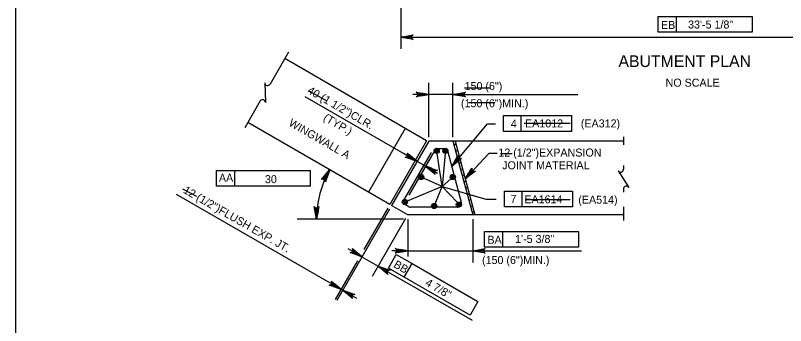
# Model space of a CAD drawing. Extents: x 179 to 454, y -271 to 54.
# Drawn here: x 245.5 to 257.05, y -34.28 to -29.63 of the extents above; entities that cross this region are included whole.
import ezdxf

# ---------------------------------------------------------------- set-up
doc = ezdxf.new("R2010")
doc.units = 0
for name, color, linetype in [('Level 1', 7, 'Continuous'), ('Level 10', 7, 'Continuous'), ('Level 3', 7, 'Continuous'), ('Level 4', 7, 'Continuous'), ('Level 41', 7, 'Continuous'), ('Level 5', 7, 'Continuous')]:
    doc.layers.add(name, color=color, linetype=linetype)

msp = doc.modelspace()

# ---------------------------------------------------------------- linework, layer by layer
at = {"layer": 'Level 1'}
msp.add_lwpolyline([(245.497, -43.25), (276.997, -43.25), (276.997, -22.75), (245.497, -22.75)], close=True, dxfattribs=at)
at = {"layer": 'Level 10'}
for p, q in [((251.664, -31.506), (249.535, -30.276)), ((251.11, -32.465), (248.981, -31.235)), ((251.344, -31.321), (250.791, -32.28)), ((251.664, -31.506), (251.11, -32.465)), ((251.695, -31.513), (251.137, -32.48)), ((254.615, -31.513), (251.695, -31.513)), ((252.058, -31.513), (252.354, -32.62)), ((252.089, -31.513), (252.386, -32.62)), ((252.102, -31.558), (252.074, -31.574)), ((252.126, -31.65), (252.099, -31.666)), ((252.151, -31.743), (252.123, -31.759)), ((252.176, -31.835), (252.148, -31.851)), ((252.2, -31.927), (252.173, -31.943)), ((252.225, -32.019), (252.198, -32.035)), ((252.25, -32.112), (252.222, -32.128)), ((252.275, -32.204), (252.247, -32.22)), ((252.299, -32.296), (252.272, -32.312)), ((252.324, -32.389), (252.296, -32.404)), ((251.38, -32.62), (251.137, -32.48)), ((252.349, -32.481), (252.321, -32.497)), ((254.615, -32.62), (251.38, -32.62)), ((252.373, -32.573), (252.346, -32.589))]:
    msp.add_line(p, q, dxfattribs=at)
at = {"layer": 'Level 3'}
for p, q in [((251.275, -28.18), (251.275, -30.129)), ((255.134, -29.643), (255.408, -29.643)), ((255.134, -29.879), (255.134, -29.643)), ((255.408, -29.879), (255.408, -29.643)), ((255.408, -29.643), (256.546, -29.643)), ((256.546, -29.643), (256.546, -29.879)), ((256.546, -29.879), (255.134, -29.879)), ((251.275, -29.952), (260.405, -29.952)), ((251.695, -31.451), (251.695, -30.637)), ((252.058, -31.451), (252.058, -30.637)), ((251.695, -30.814), (251.459, -30.814)), ((252.058, -30.814), (251.695, -30.814)), ((252.058, -30.814), (253.929, -30.814)), ((251.316, -31.698), (249.844, -30.848)), ((252.817, -31.13), (253.838, -31.13)), ((252.817, -31.366), (252.817, -31.13)), ((253.081, -31.366), (253.081, -31.13)), ((253.838, -31.13), (253.838, -31.366)), ((252.04, -31.894), (252.576, -31.253)), ((252.576, -31.253), (252.694, -31.253)), ((253.838, -31.366), (252.817, -31.366)), ((251.52, -31.816), (251.316, -31.698)), ((251.896, -32.195), (251.82, -31.697)), ((251.942, -31.697), (251.896, -32.195)), ((252.24, -32.076), (252.602, -31.695)), ((252.602, -31.695), (252.72, -31.695)), ((251.511, -31.833), (251.432, -31.969)), ((251.62, -31.873), (251.52, -31.816)), ((248.512, -31.953), (248.786, -31.953)), ((248.512, -32.189), (248.512, -31.953)), ((248.786, -32.189), (248.786, -31.953)), ((248.786, -31.953), (249.924, -31.953)), ((249.924, -32.189), (249.924, -31.953)), ((251.611, -31.89), (251.532, -32.027)), ((251.647, -31.889), (251.825, -31.992)), ((251.896, -32.195), (251.617, -32.067)), ((252.028, -32.076), (251.896, -32.195)), ((249.924, -32.189), (248.512, -32.189)), ((251.896, -32.195), (251.372, -32.412)), ((251.794, -32.452), (251.896, -32.195)), ((251.896, -32.195), (252.55, -32.385)), ((252.125, -32.433), (251.896, -32.195)), ((250.175, -33.616), (247.914, -32.311)), ((252.831, -32.263), (253.852, -32.263)), ((252.831, -32.499), (252.831, -32.263)), ((253.094, -32.499), (253.094, -32.263)), ((253.852, -32.263), (253.852, -32.499)), ((252.55, -32.385), (252.707, -32.385)), ((251.106, -32.533), (250.318, -33.903)), ((251.08, -32.518), (250.722, -33.138)), ((253.852, -32.499), (252.831, -32.499)), ((251.319, -32.682), (249.723, -32.682)), ((251.349, -32.674), (250.849, -33.541)), ((251.38, -32.682), (251.38, -33.241)), ((252.354, -32.682), (252.354, -33.333)), ((252.531, -33.103), (252.531, -32.867)), ((252.531, -32.867), (252.804, -32.867)), ((252.804, -33.103), (252.804, -32.867)), ((252.804, -32.867), (253.943, -32.867)), ((253.943, -32.867), (253.943, -33.103)), ((250.592, -33.188), (250.489, -33.129)), ((253.943, -33.103), (252.531, -33.103)), ((250.694, -33.247), (250.937, -33.388)), ((251.091, -33.416), (251.209, -33.212)), ((251.262, -33.156), (251.144, -33.156)), ((251.209, -33.212), (251.446, -33.349)), ((251.38, -33.156), (252.354, -33.156)), ((252.472, -33.156), (252.59, -33.156)), ((252.59, -33.156), (253.985, -33.156)), ((250.625, -33.307), (250.291, -33.888)), ((251.328, -33.553), (251.446, -33.349)), ((251.446, -33.349), (252.432, -33.918)), ((251.039, -33.447), (251.142, -33.506)), ((252.314, -34.122), (251.091, -33.416)), ((251.142, -33.506), (252.344, -34.2)), ((250.277, -33.675), (250.175, -33.616)), ((250.406, -33.75), (250.379, -33.734)), ((250.508, -33.809), (250.611, -33.868)), ((252.432, -33.918), (252.314, -34.122))]:
    msp.add_line(p, q, dxfattribs=at)
for points in [[(251.275, -29.952), (251.461, -29.917), (251.447, -29.927), (251.439, -29.94), (251.437, -29.952), (251.439, -29.965), (251.447, -29.977), (251.461, -29.987), (251.275, -29.952), (251.447, -29.977), (251.439, -29.965), (251.275, -29.952), (251.437, -29.952), (251.439, -29.94), (251.275, -29.952), (251.447, -29.927)], [(251.695, -30.814), (251.509, -30.849), (251.523, -30.839), (251.531, -30.827), (251.533, -30.814), (251.531, -30.802), (251.523, -30.789), (251.509, -30.779), (251.695, -30.814), (251.523, -30.789), (251.531, -30.802), (251.695, -30.814), (251.533, -30.814), (251.531, -30.827), (251.695, -30.814), (251.523, -30.839)], [(252.058, -30.814), (252.244, -30.779), (252.23, -30.789), (252.222, -30.802), (252.22, -30.814), (252.222, -30.827), (252.23, -30.839), (252.244, -30.849), (252.058, -30.814), (252.23, -30.839), (252.222, -30.827), (252.058, -30.814), (252.22, -30.814), (252.222, -30.802), (252.058, -30.814), (252.23, -30.789)], [(251.52, -31.816), (251.341, -31.753), (251.359, -31.751), (251.371, -31.744), (251.38, -31.735), (251.384, -31.723), (251.384, -31.708), (251.376, -31.692), (251.52, -31.816), (251.384, -31.708), (251.384, -31.723), (251.52, -31.816), (251.38, -31.735), (251.371, -31.744), (251.52, -31.816), (251.359, -31.751)], [(252.04, -31.894), (252.133, -31.729), (252.131, -31.746), (252.136, -31.76), (252.144, -31.77), (252.155, -31.776), (252.17, -31.778), (252.187, -31.774), (252.04, -31.894), (252.17, -31.778), (252.155, -31.776), (252.04, -31.894), (252.144, -31.77), (252.136, -31.76), (252.04, -31.894), (252.131, -31.746)], [(250.209, -31.944), (250.146, -32.123), (250.145, -32.106), (250.137, -32.093), (250.128, -32.085), (250.116, -32.081), (250.101, -32.081), (250.085, -32.088), (250.209, -31.944), (250.101, -32.081), (250.116, -32.081), (250.209, -31.944), (250.128, -32.085), (250.137, -32.093), (250.209, -31.944), (250.145, -32.106)], [(251.647, -31.889), (251.826, -31.952), (251.808, -31.953), (251.796, -31.96), (251.788, -31.97), (251.783, -31.982), (251.784, -31.997), (251.791, -32.012), (251.647, -31.889), (251.784, -31.997), (251.783, -31.982), (251.647, -31.889), (251.788, -31.97), (251.796, -31.96), (251.647, -31.889), (251.808, -31.953)], [(252.24, -32.076), (252.343, -31.917), (252.341, -31.934), (252.345, -31.948), (252.352, -31.958), (252.363, -31.965), (252.377, -31.968), (252.394, -31.965), (252.24, -32.076), (252.377, -31.968), (252.363, -31.965), (252.24, -32.076), (252.352, -31.958), (252.345, -31.948), (252.24, -32.076), (252.341, -31.934)], [(250.012, -32.682), (249.977, -32.495), (249.987, -32.51), (249.999, -32.517), (250.012, -32.519), (250.024, -32.517), (250.037, -32.51), (250.047, -32.495), (250.012, -32.682), (250.037, -32.51), (250.024, -32.517), (250.012, -32.682), (250.012, -32.519), (249.999, -32.517), (250.012, -32.682), (249.987, -32.51)], [(250.695, -33.248), (250.516, -33.185), (250.533, -33.183), (250.546, -33.176), (250.554, -33.166), (250.559, -33.154), (250.558, -33.14), (250.551, -33.124), (250.695, -33.248), (250.558, -33.14), (250.559, -33.154), (250.695, -33.248), (250.554, -33.166), (250.546, -33.176), (250.695, -33.248), (250.533, -33.183)], [(251.38, -33.156), (251.194, -33.191), (251.208, -33.181), (251.215, -33.169), (251.218, -33.156), (251.215, -33.144), (251.208, -33.131), (251.194, -33.121), (251.38, -33.156), (251.208, -33.131), (251.215, -33.144), (251.38, -33.156), (251.218, -33.156), (251.215, -33.169), (251.38, -33.156), (251.208, -33.181)], [(252.354, -33.156), (252.541, -33.121), (252.526, -33.131), (252.519, -33.144), (252.517, -33.156), (252.519, -33.169), (252.526, -33.181), (252.541, -33.191), (252.354, -33.156), (252.526, -33.181), (252.519, -33.169), (252.354, -33.156), (252.517, -33.156), (252.519, -33.144), (252.354, -33.156), (252.526, -33.131)], [(250.937, -33.388), (251.116, -33.45), (251.099, -33.452), (251.086, -33.459), (251.078, -33.469), (251.074, -33.481), (251.074, -33.495), (251.081, -33.511), (250.937, -33.388), (251.074, -33.495), (251.074, -33.481), (250.937, -33.388), (251.078, -33.469), (251.086, -33.459), (250.937, -33.388), (251.099, -33.452)], [(250.379, -33.734), (250.2, -33.671), (250.218, -33.67), (250.23, -33.663), (250.239, -33.653), (250.243, -33.641), (250.243, -33.627), (250.235, -33.611), (250.379, -33.734), (250.243, -33.627), (250.243, -33.641), (250.379, -33.734), (250.239, -33.653), (250.23, -33.663), (250.379, -33.734), (250.218, -33.67)], [(250.406, -33.75), (250.585, -33.813), (250.568, -33.814), (250.555, -33.821), (250.547, -33.831), (250.543, -33.843), (250.543, -33.858), (250.551, -33.873), (250.406, -33.75), (250.543, -33.858), (250.543, -33.843), (250.406, -33.75), (250.547, -33.831), (250.555, -33.821), (250.406, -33.75), (250.568, -33.814)]]:
    msp.add_lwpolyline(points, dxfattribs=at)
for points in [[(251.393, -29.932), (251.393, -29.972), (251.275, -29.952)], [(251.577, -30.794), (251.577, -30.834), (251.695, -30.814)], [(252.176, -30.794), (252.176, -30.834), (252.058, -30.814)], [(251.428, -31.74), (251.408, -31.774), (251.52, -31.816)], [(251.732, -31.915), (251.713, -31.95), (251.62, -31.873)], [(252.101, -31.791), (252.131, -31.816), (252.04, -31.894)], [(250.172, -32.055), (250.138, -32.037), (250.21, -31.942)], [(252.307, -31.977), (252.336, -32.004), (252.24, -32.076)], [(249.997, -32.563), (250.036, -32.565), (250.012, -32.682)], [(251.262, -33.136), (251.262, -33.176), (251.38, -33.156)], [(252.472, -33.136), (252.472, -33.176), (252.354, -33.156)], [(250.602, -33.171), (250.582, -33.205), (250.694, -33.247)], [(251.049, -33.43), (251.03, -33.464), (250.937, -33.388)], [(250.287, -33.658), (250.267, -33.692), (250.379, -33.734)], [(250.518, -33.792), (250.499, -33.826), (250.406, -33.75)]]:
    msp.add_lwpolyline(points, close=True, dxfattribs=at)
for centre in [(251.814, -31.659), (251.945, -31.659), (251.582, -32.051), (252.057, -32.051), (251.337, -32.426), (251.776, -32.486), (252.147, -32.465)]:
    msp.add_circle(centre, 0.0385, dxfattribs=at)
msp.add_arc((251.492, -32.682), 1.48, 150.1038, 180, dxfattribs=at)
at = {"layer": 'Level 4'}
for p, q in [((249.592, -30.177), (249.315, -30.657)), ((249.236, -30.636), (249.247, -30.932)), ((249.169, -30.909), (248.936, -31.314)), ((254.615, -31.447), (254.615, -31.568)), ((254.536, -31.956), (254.694, -32.207)), ((254.615, -31.879), (254.615, -31.935)), ((254.615, -32.226), (254.615, -32.276)), ((254.615, -32.498), (254.615, -32.701))]:
    msp.add_line(p, q, dxfattribs=at)
for centre, start, end in [((249.278, -30.636), 180, 330), ((249.204, -30.934), 2.1328, 144.6714), ((254.572, -31.935), 210, 0), ((254.657, -32.23), 32.1328, 174.6714)]:
    msp.add_arc(centre, 0.0426, start, end, dxfattribs=at)
at = {"layer": 'Level 41'}
for p, q in [((252.231, -30.714), (252.612, -30.714)), ((249.909, -30.763), (250.167, -30.91)), ((252.293, -30.935), (252.686, -30.935)), ((253.128, -31.242), (253.816, -31.242)), ((252.772, -31.697), (252.944, -31.697)), ((248.004, -32.226), (248.213, -32.337)), ((253.141, -32.386), (253.816, -32.386))]:
    msp.add_line(p, q, dxfattribs=at)
at = {"layer": 'Level 5'}
for p, q in [((251.922, -31.628), (251.833, -31.628)), ((251.73, -31.684), (251.325, -32.384)), ((251.78, -31.659), (251.395, -32.325)), ((251.981, -31.674), (252.183, -32.428)), ((251.397, -32.497), (251.348, -32.468)), ((252.124, -32.505), (251.428, -32.505))]:
    msp.add_line(p, q, dxfattribs=at)
for centre, radius in [((251.816, -31.659), 0.025), ((251.816, -31.659), 0.0188), ((251.944, -31.66), 0.025), ((251.944, -31.66), 0.0188), ((251.816, -31.659), 0.0125), ((251.816, -31.659), 0.00625), ((251.944, -31.66), 0.0125), ((251.944, -31.66), 0.00625), ((251.582, -32.051), 0.025), ((251.582, -32.051), 0.0188), ((251.582, -32.051), 0.0125), ((251.582, -32.051), 0.00625), ((252.055, -32.052), 0.025), ((252.055, -32.052), 0.0188), ((252.055, -32.052), 0.0125), ((252.055, -32.052), 0.00625), ((251.343, -32.423), 0.025), ((251.343, -32.423), 0.0188), ((251.343, -32.423), 0.0125), ((251.343, -32.423), 0.00625), ((252.153, -32.465), 0.025), ((252.153, -32.465), 0.0188), ((252.153, -32.465), 0.0125), ((251.772, -32.482), 0.025), ((251.772, -32.482), 0.0188), ((251.772, -32.482), 0.0125), ((251.772, -32.482), 0.00625), ((252.153, -32.465), 0.00625)]:
    msp.add_circle(centre, radius, dxfattribs=at)
for centre, start, end in [((251.833, -31.69), 90, 150), ((251.922, -31.69), 15, 90), ((251.379, -32.415), 150, 240), ((252.124, -32.443), 270, 15), ((251.428, -32.443), 240, 270)]:
    msp.add_arc(centre, 0.0615, start, end, dxfattribs=at)

# ---------------------------------------------------------------- texts
at = {"layer": 'Level 3'}
for s, height, p in [('EB', 0.12, (255.178, -29.831)), ('ABUTMENT PLAN', 0.17717, (254.54, -30.402)), ('NO SCALE', 0.12, (255.247, -30.696)), ('150 (6")', 0.12, (252.233, -30.747)), ('(150 (6")MIN.)', 0.12, (252.178, -31.005)), ('(EA312)', 0.12, (253.976, -31.307)), ('EA1012', 0.12, (253.139, -31.307)), ('12 (1/2")EXPANSION', 0.12, (252.739, -31.744)), ('JOINT MATERIAL', 0.12, (252.797, -31.935)), ('AA', 0.12, (248.549, -32.122)), ('7', 0.12, (252.921, -32.44)), ('EA1614', 0.12, (253.129, -32.445)), ('(EA514)', 0.12, (253.938, -32.451)), ('BA', 0.12, (252.575, -33.052)), ('(150 (6")MIN.)', 0.12, (252.494, -33.356))]:
    msp.add_text(s, height=height, dxfattribs=at).set_placement(p)
for s, p in [(' 40 (1 1/2")CLR.', (249.825, -30.764)), ('WINGWALL A', (249.584, -31.274)), ('(TYP.)', (250.103, -31.195)), ('12 (1/2")FLUSH EXP. JT.', (248.003, -32.281)), ('BB', (251.157, -33.396))]:
    msp.add_text(s, height=0.12, rotation=330, dxfattribs=at).set_placement(p)
at = {"layer": 'Level 41'}
for s, p in [('33\'-5 1/8"', (255.584, -29.824)), ('4', (252.926, -31.311)), ('30', (249.239, -32.143)), ('1\'-5 3/8"', (252.99, -33.039))]:
    msp.add_text(s, height=0.12, dxfattribs=at).set_placement(p)
msp.add_text('4 7/8"', height=0.12, rotation=330.0012, dxfattribs=at).set_placement((251.632, -33.67))

doc.saveas('drawing.dxf')
